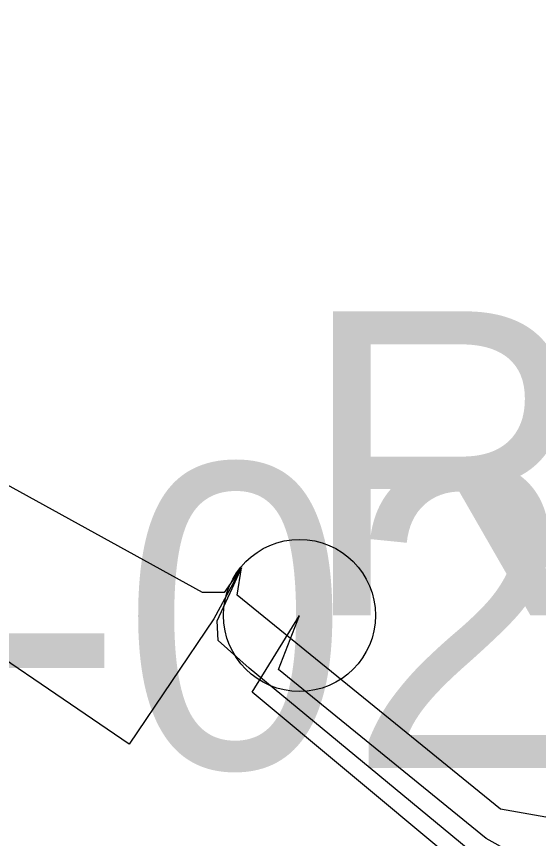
# Model space of a CAD drawing. Extents: x -729889 to -691139, y -995431 to -974354.
# Drawn here: x -725554.21 to -725550.78, y -978045.17 to -978039.76 of the extents above; entities that cross this region are included whole.
import ezdxf

# ---------------------------------------------------------------- set-up
doc = ezdxf.new("R2010")
doc.units = 0
for name, color, linetype in [('Atributy', 7, 'Continuous'), ('Dočasné zaměření bodu', 7, 'Continuous'), ('Kabelové vedení VO', 7, 'Continuous'), ('Rozpojovací bod', 7, 'Continuous')]:
    doc.layers.add(name, color=color, linetype=linetype)

# ---------------------------------------------------------------- blocks, each defined once
blk = doc.blocks.new('POINT_DISPLAY')
blk.add_line((0, 0), (0, 0))
blk = doc.blocks.new('4.02')
at = {"layer": 'Dočasné zaměření bodu'}
blk.add_circle((0, 0), 0.5, dxfattribs=at)

msp = doc.modelspace()

# ---------------------------------------------------------------- linework, layer by layer
at = {"layer": 'Kabelové vedení VO'}
for points in [[(-725517.04, -978013.18), (-725516.9611, -978013.0241), (-725517.0206, -978012.8556), (-725517.546, -978012.5781), (-725518.0713, -978012.5979), (-725519.6871, -978012.9448), (-725520.7279, -978014.2929), (-725522.6212, -978016.7711), (-725526.7448, -978022.2725), (-725531.3045, -978028.1407), (-725533.3663, -978030.7378), (-725539.1155, -978042.0776), (-725539.968, -978042.6922), (-725542.7633, -978048.5604), (-725543.0211, -978048.9966), (-725543.3383, -978049.0957), (-725543.8141, -978049.056), (-725548.0566, -978046.8753), (-725551.1196, -978045.1703), (-725552.4875, -978044.0601), (-725552.3487, -978043.7033)], [(-725544.74, -978034.56), (-725544.7161, -978035.2826), (-725546.0246, -978037.9788), (-725546.9365, -978040.1992), (-725549.4345, -978044.0849), (-725550.4654, -978045.0762), (-725551.0254, -978044.9771), (-725552.7601, -978043.5695), (-725552.73, -978043.39)], [(-725552.73, -978043.39), (-725552.8438, -978043.5517), (-725552.9884, -978043.5517), (-725555.3945, -978042.2287), (-725557.3086, -978041.1663), (-725560.31, -978039.5168), (-725562.6209, -978038.26), (-725564.6425, -978036.9908), (-725567.3917, -978035.271), (-725567.6356, -978035.2958), (-725568.5782, -978036.8006), (-725568.7436, -978036.7841), (-725570.0003, -978036.04), (-725570.9098, -978035.4943), (-725571.5713, -978034.9982), (-725571.63, -978035.26)], [(-725552.73, -978043.39), (-725552.9125, -978043.7268), (-725553.4701, -978044.5496), (-725556.19, -978042.7)], [(-725543.38, -978051.15), (-725543.7843, -978050.9791), (-725543.7645, -978050.5528), (-725543.3482, -978049.4426), (-725547.8088, -978047.1429), (-725551.2385, -978045.2397), (-725552.6808, -978044.0502), (-725552.884, -978043.8693), (-725552.8914, -978043.738), (-725552.7923, -978043.5273), (-725552.73, -978043.39)], [(-725565.68, -978103.4), (-725565.5671, -978103.0617), (-725565.3521, -978102.6235), (-725563.4835, -978099.8536), (-725562.4665, -978097.5964), (-725560.5648, -978093.0819), (-725558.8119, -978089.1132), (-725556.9516, -978084.4747), (-725556.8193, -978083.9207), (-725555.2814, -978079.7039), (-725553.2888, -978074.313), (-725551.5772, -978069.7572), (-725550.8331, -978067.8307), (-725550.6347, -978067.4752), (-725548.6007, -978062.2001), (-725547.2364, -978058.653), (-725544.8552, -978052.9231), (-725543.4496, -978049.4835), (-725547.716, -978047.309), (-725551.3788, -978045.275), (-725552.6604, -978044.2084), (-725552.3487, -978043.7033)]]:
    msp.add_lwpolyline(points, dxfattribs=at)

# ---------------------------------------------------------------- block references
at = {"layer": 'Dočasné zaměření bodu'}
msp.add_blockref('POINT_DISPLAY', (-725552.73, -978043.39), dxfattribs=at)
at = {"layer": 'Rozpojovací bod'}
msp.add_blockref('4.02', (-725552.3487, -978043.7033), dxfattribs=at)

# ---------------------------------------------------------------- texts
at = {"layer": 'Atributy'}
for s, p in [('R-Axxx', (-725552.3487, -978043.7033)), ('A-0283', (-725556.19, -978044.7076))]:
    msp.add_text(s, height=2, dxfattribs=at).set_placement(p)

doc.saveas('drawing.dxf')
